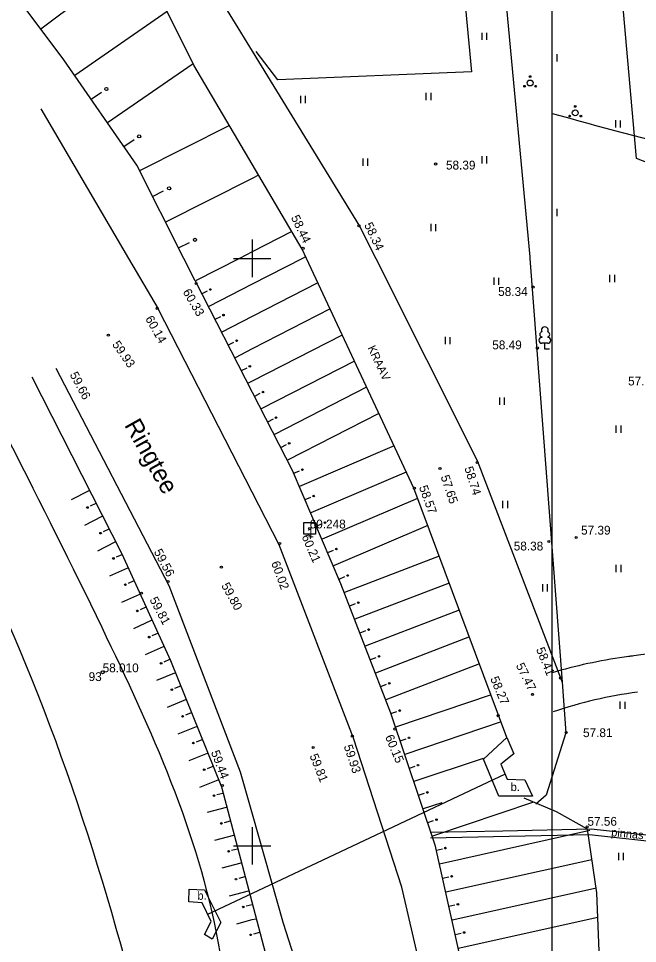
# Model space of a CAD drawing. Extents: x 9156 to 9809, y 2728 to 4000.
# Drawn here: x 9230.1 to 9282.8, y 3691.7 to 3770.4 of the extents above; entities that cross this region are included whole.
import ezdxf

# ---------------------------------------------------------------- set-up
doc = ezdxf.new("R2010")
doc.units = 0
for name, color, linetype in [('Level 17', 7, 'Continuous'), ('Level 18', 7, 'Continuous'), ('Level 54', 7, 'Continuous'), ('Level 56', 7, 'Continuous'), ('Level 63', 7, 'Continuous')]:
    doc.layers.add(name, color=color, linetype=linetype)

msp = doc.modelspace()

# ---------------------------------------------------------------- linework, layer by layer
at = {"layer": 'Level 17'}
for centre, radius, start, end in [((9408.833, 4238.272), 494.25, 254.35277, 255.81316), ((9288.054, 3674.594), 38.85, 97.78737, 108.67051)]:
    msp.add_arc(centre, radius, start, end, dxfattribs=at)
at = {"layer": 'Level 18'}
for centre, radius, start, end in [((9316.067, 3469.7), 248.75, 95.66247, 97.95082), ((9287.469, 3674.462), 42, 97.95082, 106.53543), ((9288.054, 3674.594), 41.95, 97.78737, 98.27618)]:
    msp.add_arc(centre, radius, start, end, dxfattribs=at)
at = {"layer": 'Level 54'}
for p, q in [((9263.268, 3860.268), (9273.623, 3750.138)), ((9266.495, 3789.344), (9268.669, 3765.869)), ((9239.732, 3775.293), (9232.012, 3769.508)), ((9242.769, 3771), (9234.902, 3765.549)), ((9269.549, 3769.204), (9269.549, 3768.584)), ((9269.954, 3769.193), (9269.954, 3768.584)), ((9252.17, 3765.18), (9250.337, 3767.593)), ((9275.51, 3767.375), (9275.51, 3766.755)), ((9275.916, 3767.364), (9275.916, 3766.755)), ((9244.97, 3766.561), (9237.694, 3761.52)), ((9268.669, 3765.869), (9252.17, 3765.18)), ((9236.298, 3763.535), (9237.163, 3764.134)), ((9254.116, 3763.837), (9254.116, 3763.217)), ((9254.522, 3763.826), (9254.522, 3763.217)), ((9264.79, 3764.09), (9264.79, 3763.47)), ((9265.195, 3764.079), (9265.195, 3763.47)), ((9232.024, 3762.721), (9239.482, 3750)), ((9280.916, 3761.755), (9280.916, 3761.135)), ((9281.321, 3761.744), (9281.321, 3761.135)), ((9248.062, 3761.301), (9240.423, 3757.453)), ((9239.09, 3759.505), (9239.955, 3760.104)), ((9259.419, 3758.5), (9259.419, 3757.88)), ((9259.825, 3758.489), (9259.825, 3757.88)), ((9269.549, 3758.704), (9269.549, 3758.084)), ((9269.954, 3758.693), (9269.954, 3758.084)), ((9250, 3756.789), (9242.629, 3753.075)), ((9250.551, 3757.066), (9250, 3756.789)), ((9241.526, 3755.264), (9242.465, 3755.737)), ((9275.51, 3754.224), (9275.51, 3753.604)), ((9275.916, 3754.213), (9275.916, 3753.604)), ((9259.138, 3752.75), (9260.515, 3750)), ((9265.197, 3752.929), (9265.197, 3752.309)), ((9265.603, 3752.917), (9265.603, 3752.309)), ((9253.361, 3752.284), (9250, 3750.56)), ((9243.732, 3750.886), (9244.671, 3751.359)), ((9250, 3751.593), (9250, 3750)), ((9250, 3751.593), (9250, 3750)), ((9250, 3751.593), (9250, 3750)), ((9250, 3751.593), (9250, 3750)), ((9250, 3751.593), (9250, 3750)), ((9250, 3751.593), (9250, 3750)), ((9250, 3751.593), (9250, 3750)), ((9250, 3751.593), (9250, 3750)), ((9250, 3751.25), (9250, 3748.75)), ((9250, 3750.56), (9248.908, 3750)), ((9254.61, 3750), (9254.247, 3750.777)), ((9239.482, 3750), (9241.995, 3745.714)), ((9248.908, 3750), (9245.182, 3748.09)), ((9248.407, 3750), (9250, 3750)), ((9248.407, 3750), (9250, 3750)), ((9248.407, 3750), (9250, 3750)), ((9248.407, 3750), (9250, 3750)), ((9248.407, 3750), (9250, 3750)), ((9248.407, 3750), (9250, 3750)), ((9248.407, 3750), (9250, 3750)), ((9248.407, 3750), (9250, 3750)), ((9248.75, 3750), (9251.25, 3750)), ((9250, 3750), (9251.593, 3750)), ((9250, 3750), (9251.593, 3750)), ((9250, 3750), (9251.593, 3750)), ((9250, 3750), (9251.593, 3750)), ((9250, 3750), (9250, 3748.407)), ((9250, 3750), (9250, 3748.407)), ((9250, 3750), (9250, 3748.407)), ((9250, 3750), (9250, 3748.407)), ((9250, 3750), (9250, 3748.407)), ((9250, 3750), (9251.593, 3750)), ((9250, 3750), (9250, 3748.407)), ((9250, 3750), (9251.593, 3750)), ((9254.279, 3750), (9250, 3747.806)), ((9250, 3750), (9250, 3748.407)), ((9250, 3750), (9251.593, 3750)), ((9250, 3750), (9250, 3748.407)), ((9250, 3750), (9251.593, 3750)), ((9254.546, 3750.137), (9254.279, 3750)), ((9263.752, 3730.433), (9254.61, 3750)), ((9260.515, 3750), (9269.133, 3732.799)), ((9273.623, 3750.138), (9273.634, 3750)), ((9273.634, 3750), (9276.384, 3713.93)), ((9270.568, 3748.361), (9270.568, 3747.741)), ((9270.973, 3748.35), (9270.973, 3747.741)), ((9280.417, 3748.598), (9280.417, 3747.978)), ((9280.823, 3748.587), (9280.823, 3747.978)), ((9245.742, 3746.999), (9246.209, 3747.239)), ((9250, 3747.806), (9246.301, 3745.909)), ((9255.584, 3747.915), (9250, 3745.051)), ((9250, 3730.104), (9241.995, 3745.714)), ((9256.623, 3745.692), (9250, 3742.296)), ((9246.86, 3744.818), (9247.328, 3745.058)), ((9250, 3745.051), (9247.419, 3743.728)), ((9257.661, 3743.47), (9250, 3739.542)), ((9266.421, 3743.316), (9266.421, 3742.696)), ((9266.827, 3743.304), (9266.827, 3742.696)), ((9274.652, 3743.308), (9274.652, 3743.276)), ((9275.152, 3743.308), (9275.152, 3743.276)), ((9247.978, 3742.637), (9248.446, 3742.877)), ((9275.152, 3742.776), (9274.652, 3742.776)), ((9274.902, 3742.276), (9274.902, 3742.776)), ((9250, 3742.296), (9248.538, 3741.546)), ((9275.302, 3742.276), (9274.902, 3742.276)), ((9258.699, 3741.248), (9250.775, 3737.184)), ((9233.284, 3740.655), (9242.908, 3722.155)), ((9249.097, 3740.456), (9249.565, 3740.696)), ((9250, 3739.542), (9249.656, 3739.365)), ((9259.738, 3739.026), (9251.893, 3735.003)), ((9250.215, 3738.275), (9250.683, 3738.515)), ((9271.036, 3738.157), (9271.036, 3737.537)), ((9271.442, 3738.146), (9271.442, 3737.537)), ((9251.334, 3736.094), (9251.802, 3736.334)), ((9260.776, 3736.804), (9253.011, 3732.822)), ((9280.961, 3735.781), (9280.961, 3735.161)), ((9281.366, 3735.769), (9281.366, 3735.161)), ((9252.452, 3733.913), (9252.92, 3734.153)), ((9262.072, 3734.031), (9254.033, 3730.595)), ((9269.133, 3732.799), (9276.384, 3713.93)), ((9253.551, 3731.722), (9254.035, 3731.929)), ((9263.11, 3731.809), (9254.996, 3728.342)), ((9234.634, 3729.475), (9236.125, 3730.235)), ((9252.307, 3725.606), (9250, 3730.104)), ((9271.681, 3709.235), (9263.752, 3730.433)), ((9236.682, 3729.144), (9236.213, 3728.905)), ((9254.515, 3729.469), (9254.998, 3729.675)), ((9264.08, 3729.558), (9255.959, 3726.088)), ((9271.308, 3729.362), (9271.308, 3728.742)), ((9271.714, 3729.351), (9271.714, 3728.742)), ((9235.747, 3727.291), (9237.238, 3728.052)), ((9237.795, 3726.96), (9237.327, 3726.721)), ((9255.478, 3727.215), (9255.961, 3727.421)), ((9264.939, 3727.259), (9256.923, 3723.834)), ((9236.861, 3725.108), (9238.352, 3725.868)), ((9258.609, 3709.174), (9252.307, 3725.606)), ((9238.908, 3724.776), (9238.429, 3724.558)), ((9256.441, 3724.961), (9256.924, 3725.167)), ((9265.911, 3724.663), (9257.857, 3721.568)), ((9237.891, 3722.968), (9239.415, 3723.66)), ((9280.961, 3723.918), (9280.961, 3723.298)), ((9281.366, 3723.906), (9281.366, 3723.298)), ((9257.404, 3722.707), (9257.888, 3722.913)), ((9239.922, 3722.544), (9239.443, 3722.327)), ((9242.908, 3722.155), (9248.98, 3706.298)), ((9266.769, 3722.367), (9258.736, 3719.28)), ((9274.707, 3722.281), (9274.707, 3721.661)), ((9275.112, 3722.27), (9275.112, 3721.661)), ((9238.905, 3720.736), (9240.429, 3721.429)), ((9258.297, 3720.424), (9258.788, 3720.613)), ((9240.936, 3720.313), (9240.457, 3720.095)), ((9267.628, 3720.071), (9259.616, 3716.992)), ((9239.919, 3718.504), (9241.443, 3719.197)), ((9259.176, 3718.136), (9259.667, 3718.325)), ((9241.95, 3718.081), (9241.471, 3717.864)), ((9268.487, 3717.775), (9260.495, 3714.704)), ((9240.933, 3716.273), (9242.457, 3716.965)), ((9242.964, 3715.85), (9242.485, 3715.632)), ((9260.055, 3715.848), (9260.546, 3716.037)), ((9269.345, 3715.479), (9261.374, 3712.416)), ((9241.877, 3714.088), (9243.429, 3714.716)), ((9243.888, 3713.58), (9243.401, 3713.382)), ((9260.935, 3713.56), (9261.425, 3713.749)), ((9276.384, 3713.93), (9276.678, 3709.606)), ((9276.384, 3713.93), (9276.678, 3709.606)), ((9270.33, 3712.847), (9262.203, 3710.11)), ((9242.795, 3711.816), (9244.347, 3712.443)), ((9281.3, 3712.273), (9281.3, 3711.653)), ((9281.706, 3712.262), (9281.706, 3711.653)), ((9244.807, 3711.307), (9244.319, 3711.11)), ((9261.812, 3711.271), (9262.31, 3711.439)), ((9271.189, 3710.55), (9262.985, 3707.787)), ((9243.714, 3709.543), (9245.266, 3710.171)), ((9276.678, 3709.606), (9275.012, 3704.322)), ((9245.726, 3709.035), (9245.238, 3708.838)), ((9262.725, 3696.473), (9258.609, 3709.174)), ((9262.594, 3708.948), (9263.092, 3709.116)), ((9269.677, 3707.382), (9271.681, 3709.235)), ((9271.681, 3709.235), (9272.274, 3707.824)), ((9244.633, 3707.271), (9246.185, 3707.898)), ((9269.651, 3707.445), (9263.768, 3705.464)), ((9271, 3704.237), (9269.677, 3707.382)), ((9272.274, 3707.824), (9271.147, 3706.939)), ((9246.644, 3706.762), (9246.157, 3706.565)), ((9248.98, 3706.298), (9250, 3702.719)), ((9263.377, 3706.625), (9263.875, 3706.793)), ((9271.147, 3706.939), (9271.686, 3705.662)), ((9245.552, 3704.999), (9247.104, 3705.626)), ((9271.539, 3706.104), (9250, 3695.951)), ((9271.686, 3705.662), (9273.205, 3705.613)), ((9273.205, 3705.613), (9273.842, 3704.237)), ((9247.502, 3704.469), (9246.993, 3704.335)), ((9264.159, 3704.302), (9264.657, 3704.47)), ((9273.842, 3704.237), (9271, 3704.237)), ((9275.012, 3704.322), (9274.13, 3703.535)), ((9246.195, 3702.858), (9247.814, 3703.284)), ((9266.137, 3703.675), (9264.55, 3703.141)), ((9273.935, 3703.715), (9265.332, 3700.818)), ((9250, 3702.719), (9252.647, 3693.428)), ((9248.126, 3702.099), (9247.617, 3701.965)), ((9250, 3701.593), (9250, 3698.407)), ((9250, 3701.593), (9250, 3698.407)), ((9250, 3701.593), (9250, 3698.407)), ((9250, 3701.593), (9250, 3698.407)), ((9264.941, 3701.98), (9265.44, 3702.147)), ((9246.819, 3700.487), (9248.438, 3700.914)), ((9250, 3701.25), (9250, 3698.75)), ((9265.153, 3701.175), (9271.34, 3701.29)), ((9265.162, 3700.696), (9271.861, 3700.82)), ((9278.722, 3701.293), (9265.942, 3698.447)), ((9271.34, 3701.29), (9278.845, 3701.462)), ((9271.861, 3700.82), (9278.715, 3700.978)), ((9278.715, 3700.978), (9286.461, 3700.104)), ((9278.845, 3701.462), (9286.739, 3700.572)), ((9248.407, 3700), (9250, 3700)), ((9248.407, 3700), (9250, 3700)), ((9248.75, 3700), (9251.25, 3700)), ((9250, 3700), (9251.593, 3700)), ((9250, 3700), (9251.593, 3700)), ((9248.75, 3699.729), (9248.242, 3699.595)), ((9265.676, 3699.643), (9266.189, 3699.758)), ((9281.164, 3699.409), (9281.164, 3698.789)), ((9281.57, 3699.398), (9281.57, 3698.789)), ((9247.443, 3698.117), (9249.062, 3698.544)), ((9278.905, 3698.822), (9266.475, 3696.055)), ((9249.374, 3697.358), (9248.866, 3697.225)), ((9266.209, 3697.251), (9266.722, 3697.365)), ((9244.605, 3695.232), (9244.63, 3696.313)), ((9244.63, 3696.313), (9245.953, 3696.263)), ((9245.953, 3696.263), (9247.324, 3693.463)), ((9248.068, 3695.747), (9249.687, 3696.173)), ((9265.589, 3684.178), (9262.725, 3696.473)), ((9279.308, 3696.401), (9267.008, 3693.662)), ((9250, 3695.951), (9246.208, 3694.163)), ((9245.732, 3695.158), (9244.605, 3695.232)), ((9246.516, 3693.561), (9245.732, 3695.158)), ((9249.999, 3694.988), (9249.49, 3694.854)), ((9266.741, 3694.858), (9267.255, 3694.973)), ((9248.692, 3693.377), (9250, 3693.721)), ((9250, 3693.721), (9250.311, 3693.803)), ((9279.408, 3693.912), (9267.541, 3691.269)), ((9245.953, 3692.455), (9246.516, 3693.561)), ((9247.324, 3693.463), (9246.589, 3692.062)), ((9252.647, 3693.428), (9255.511, 3684.465)), ((9246.589, 3692.062), (9245.953, 3692.455)), ((9250.623, 3692.618), (9250.115, 3692.484)), ((9267.274, 3692.466), (9267.787, 3692.58))]:
    msp.add_line(p, q, dxfattribs=at)
for points in [[(9161.854, 3841.619), (9176.185, 3836.98), (9177.171, 3836.295), (9199.28, 3822.869), (9210.654, 3815.416), (9214.218, 3812.755), (9227.096, 3797.571), (9236.498, 3786.24), (9246.642, 3773.101), (9250, 3767.631)], [(9250, 3758.003), (9245.043, 3766.438), (9242.541, 3771.457), (9238.977, 3776.324), (9232.769, 3784.815), (9219.727, 3799.036), (9211.021, 3809.192), (9197.297, 3818.774), (9173.355, 3831.757), (9160.186, 3836.828)], [(9244.179, 3750), (9240.186, 3757.924), (9233.968, 3766.897), (9224.793, 3779.141), (9220.795, 3783.831), (9210.331, 3794.249), (9197.765, 3804.023), (9182.372, 3815.734), (9174.965, 3820.499), (9167.23, 3824.757), (9156.311, 3830.157)], [(9285.182, 3750), (9284.361, 3757.323), (9283.725, 3758.109), (9282.696, 3758.502), (9280.491, 3783.544), (9280.834, 3784.133), (9281.618, 3784.477), (9282.157, 3784.87), (9282.255, 3785.264), (9282.155, 3787.891)], [(9250, 3767.631), (9259.138, 3752.75)], [(9254.247, 3750.777), (9250, 3758.003)], [(9245.15, 3748.073), (9244.179, 3750)], [(9245.15, 3748.073), (9250, 3738.614)], [(9250, 3695.198), (9247.423, 3704.983), (9243.073, 3715.742), (9238.947, 3724.822), (9231.27, 3739.876)], [(9250, 3738.614), (9253.398, 3731.987), (9257.522, 3722.336), (9261.761, 3711.307), (9265.539, 3700.09), (9268.174, 3688.256), (9270.465, 3677.226), (9272.41, 3666.239), (9275.847, 3643.259), (9278.136, 3622.295), (9281, 3595.752), (9283.628, 3570.325), (9285.461, 3545.046), (9287.293, 3525.67), (9289.24, 3507.056), (9289.458, 3500)], [(9298.789, 3500), (9298.217, 3515.72), (9298.103, 3526.407), (9296.155, 3540.196), (9294.785, 3549.211), (9292.952, 3569.435), (9290.202, 3589.084), (9286.767, 3619.468), (9285.736, 3621.307), (9285.048, 3622.915), (9284.705, 3624.754), (9285.736, 3627.512), (9286.423, 3629.465), (9282.989, 3666.871), (9279.667, 3687.502), (9279.324, 3696.006), (9278.522, 3701.406), (9275.886, 3702.9), (9273.137, 3704.049)], [(9250.418, 3636.41), (9254.202, 3633.65), (9256.963, 3632.265), (9258.351, 3632.033), (9259.17, 3632.033), (9260.34, 3632.62), (9260.932, 3633.452), (9260.816, 3634.737), (9260.128, 3639.45), (9256.699, 3664.227), (9252.804, 3684.55), (9250, 3695.198)]]:
    msp.add_lwpolyline(points, dxfattribs=at)
msp.add_lwpolyline([(9254.392, 3727.514), (9255.392, 3727.514), (9255.392, 3726.514), (9254.392, 3726.514)], close=True, dxfattribs=at)
for centre, radius in [((9273.653, 3765.476), 0.0707), ((9237.591, 3764.412), 0.137), ((9273.177, 3764.651), 0.0707), ((9273.653, 3764.926), 0.25), ((9274.129, 3764.651), 0.0707), ((9277.493, 3762.929), 0.0707), ((9277.493, 3762.379), 0.25), ((9277.017, 3762.104), 0.0707), ((9277.97, 3762.104), 0.0707), ((9240.383, 3760.383), 0.137), ((9265.611, 3758.026), 0.0909), ((9242.929, 3755.954), 0.137), ((9259.084, 3752.766), 0.0909), ((9245.134, 3751.576), 0.137), ((9254.325, 3750.857), 0.0909), ((9245.239, 3747.859), 0.0909), ((9246.44, 3747.349), 0.0683), ((9273.9, 3747.555), 0.0909), ((9241.908, 3745.745), 0.0909), ((9247.559, 3745.168), 0.0683), ((9237.761, 3743.461), 0.0909), ((9248.677, 3742.987), 0.0683), ((9274.274, 3742.373), 0.0909), ((9249.796, 3740.806), 0.0683), ((9250.914, 3738.625), 0.0683), ((9252.032, 3736.444), 0.0683), ((9253.151, 3734.262), 0.0683), ((9269.142, 3732.624), 0.0909), ((9254.273, 3732.023), 0.0683), ((9265.981, 3732.112), 0.0909), ((9263.805, 3730.442), 0.0909), ((9255.236, 3729.769), 0.0683), ((9235.982, 3728.795), 0.0683), ((9256.199, 3727.515), 0.0683), ((9254.892, 3727.014), 0.0923), ((9255.431, 3727.302), 0.0909), ((9237.096, 3726.612), 0.0683), ((9275.25, 3725.903), 0.0909), ((9277.565, 3726.236), 0.0909), ((9252.338, 3725.734), 0.0909), ((9257.162, 3725.261), 0.0683), ((9238.193, 3724.459), 0.0683), ((9247.375, 3723.723), 0.0909), ((9258.126, 3723.007), 0.0683), ((9239.207, 3722.228), 0.0683), ((9242.854, 3722.496), 0.0909), ((9240.577, 3721.507), 0.0909), ((9259.029, 3720.697), 0.0683), ((9240.221, 3719.996), 0.0683), ((9259.908, 3718.409), 0.0683), ((9241.235, 3717.765), 0.0683), ((9260.787, 3716.121), 0.0683), ((9242.249, 3715.533), 0.0683), ((9237.274, 3714.775), 0.125), ((9276.24, 3714.286), 0.0909), ((9261.667, 3713.833), 0.0683), ((9243.161, 3713.294), 0.0683), ((9273.86, 3712.888), 0.0909), ((9244.08, 3711.021), 0.0683), ((9262.555, 3711.514), 0.0683), ((9270.937, 3711.081), 0.0909), ((9262.155, 3709.944), 0.0909), ((9276.715, 3709.65), 0.0909), ((9244.998, 3708.749), 0.0683), ((9258.518, 3709.33), 0.0909), ((9263.337, 3709.191), 0.0683), ((9255.187, 3708.376), 0.0909), ((9245.917, 3706.476), 0.0683), ((9264.119, 3706.868), 0.0683), ((9247.472, 3705.138), 0.0909), ((9246.744, 3704.278), 0.0683), ((9264.902, 3704.545), 0.0683), ((9247.368, 3701.907), 0.0683), ((9265.684, 3702.222), 0.0683), ((9278.511, 3701.625), 0.0909), ((9247.993, 3699.537), 0.0683), ((9266.44, 3699.806), 0.0683), ((9248.617, 3697.167), 0.0683), ((9266.973, 3697.413), 0.0683), ((9249.241, 3694.796), 0.0683), ((9267.506, 3695.021), 0.0683), ((9249.866, 3692.426), 0.0683), ((9268.038, 3692.628), 0.0683)]:
    msp.add_circle(centre, radius, dxfattribs=at)
for centre, radius, start, end in [((9274.902, 3743.876), 0.292, 332.5799, 207.4201), ((9274.702, 3743.526), 0.224, 105.2441, 257.07903), ((9275.102, 3743.526), 0.224, 282.92097, 74.7559), ((9274.652, 3743.026), 0.25, 90.00001, 270), ((9275.152, 3743.026), 0.25, 270, 89.99999)]:
    msp.add_arc(centre, radius, start, end, dxfattribs=at)
for points in [[(9213.624, 3749.588), (9230.716, 3715.459), (9243.421, 3672.591), (9249.922, 3637.572)], [(9248.471, 3678.435), (9247.131, 3691.729), (9237.223, 3718.574), (9221.358, 3749.893)], [(9171.373, 3737.784), (9171.217, 3714.852), (9173.592, 3702.06), (9185.483, 3685.771), (9201.99, 3683.944), (9227.179, 3680.783), (9236.462, 3675.142), (9240.118, 3669.396), (9246.042, 3638.986), (9249.576, 3628.506), (9250.19, 3627.811)], [(9176.163, 3735.676), (9174.543, 3713.881), (9177.243, 3702.762), (9186.786, 3688.435), (9202.273, 3686.639), (9228.076, 3683.334), (9238.363, 3677.083), (9242.498, 3669.984), (9245.905, 3652.634), (9249.068, 3639.574), (9250.418, 3636.41)]]:
    msp.add_spline(points, degree=3, dxfattribs=at)
at = {"layer": 'Level 56'}
for centre, radius, start, end in [((9408.833, 4238.272), 494.25, 254.35277, 255.81316), ((9316.067, 3469.7), 248.75, 95.66247, 97.95082), ((9287.469, 3674.462), 42, 97.95082, 106.53543), ((9288.054, 3674.594), 41.95, 97.78737, 98.27618), ((9288.054, 3674.594), 38.85, 97.78737, 108.67051)]:
    msp.add_arc(centre, radius, start, end, dxfattribs=at)
at = {"layer": 'Level 63'}
msp.add_lwpolyline([(9275.527, 3966.797), (9801.617, 3966.797), (9801.617, 3329.636), (9275.527, 3329.636)], close=True, dxfattribs=at)

# ---------------------------------------------------------------- texts
at = {"layer": 'Level 54'}
for s, height, p in [('58.39', 0.75, (9266.492, 3757.559)), ('58.34', 0.75, (9270.933, 3746.798)), ('58.49', 0.75, (9270.43, 3742.259)), ('57.37', 0.75, (9281.992, 3739.183)), ('60.248', 0.75, (9254.892, 3727.014)), ('1', 0.75, (9254.691, 3726.264)), ('57.39', 0.75, (9277.989, 3726.488)), ('58.38', 0.75, (9272.259, 3725.138)), ('58.010', 0.75, (9237.274, 3714.775)), ('93', 0.75, (9236.081, 3714.025)), ('57.81', 0.75, (9278.154, 3709.255)), ('b.', 0.7, (9271.999, 3704.663)), ('57.56', 0.75, (9278.532, 3701.711)), ('b.', 0.7, (9245.34, 3695.411))]:
    msp.add_text(s, height=height, dxfattribs=at).set_placement(p)
for s, height, rotation, p in [('58.44', 0.75, 295.51692, (9253.281, 3753.476)), ('58.34', 0.75, 295.30741, (9259.512, 3752.853)), ('60.33', 0.75, 300.62774, (9244.061, 3747.141)), ('60.14', 0.75, 299.46847, (9240.875, 3744.864)), ('59.93', 0.75, 304.91485, (9238.048, 3742.668)), ('KRAAV', 0.7, 295.09628, (9259.805, 3742.389)), ('59.66', 0.75, 298.11657, (9234.452, 3740.104)), ('Ringtee', 1.5, 299.29019, (9239.084, 3735.816)), ('58.74', 0.75, 287.40034, (9268.049, 3732.16)), ('57.65', 0.75, 288.67593, (9266.028, 3731.418)), ('58.57', 0.75, 289.83278, (9264.185, 3730.529)), ('60.21', 0.75, 293.48263, (9254.192, 3726.319)), ('59.56', 0.75, 297.91161, (9241.608, 3725.033)), ('60.02', 0.75, 290.17173, (9251.603, 3724.083)), ('59.80', 0.75, 298.73079, (9247.349, 3722.157)), ('59.81', 0.75, 298.0405, (9241.242, 3720.952)), ('58.41', 0.75, 292.05191, (9274.145, 3716.726)), ('57.47', 0.75, 296.20086, (9272.421, 3715.352)), ('58.27', 0.75, 292.61376, (9270.241, 3714.239)), ('60.15', 0.75, 292.77484, (9261.292, 3709.28)), ('59.44', 0.75, 290.50208, (9246.475, 3707.974)), ('59.81', 0.75, 291.7448, (9254.866, 3707.669)), ('59.93', 0.75, 288.38574, (9257.784, 3708.478)), ('pinnas', 0.7, 354.32003, (9280.529, 3700.828))]:
    msp.add_text(s, height=height, rotation=rotation, dxfattribs=at).set_placement(p)

doc.saveas('drawing.dxf')
